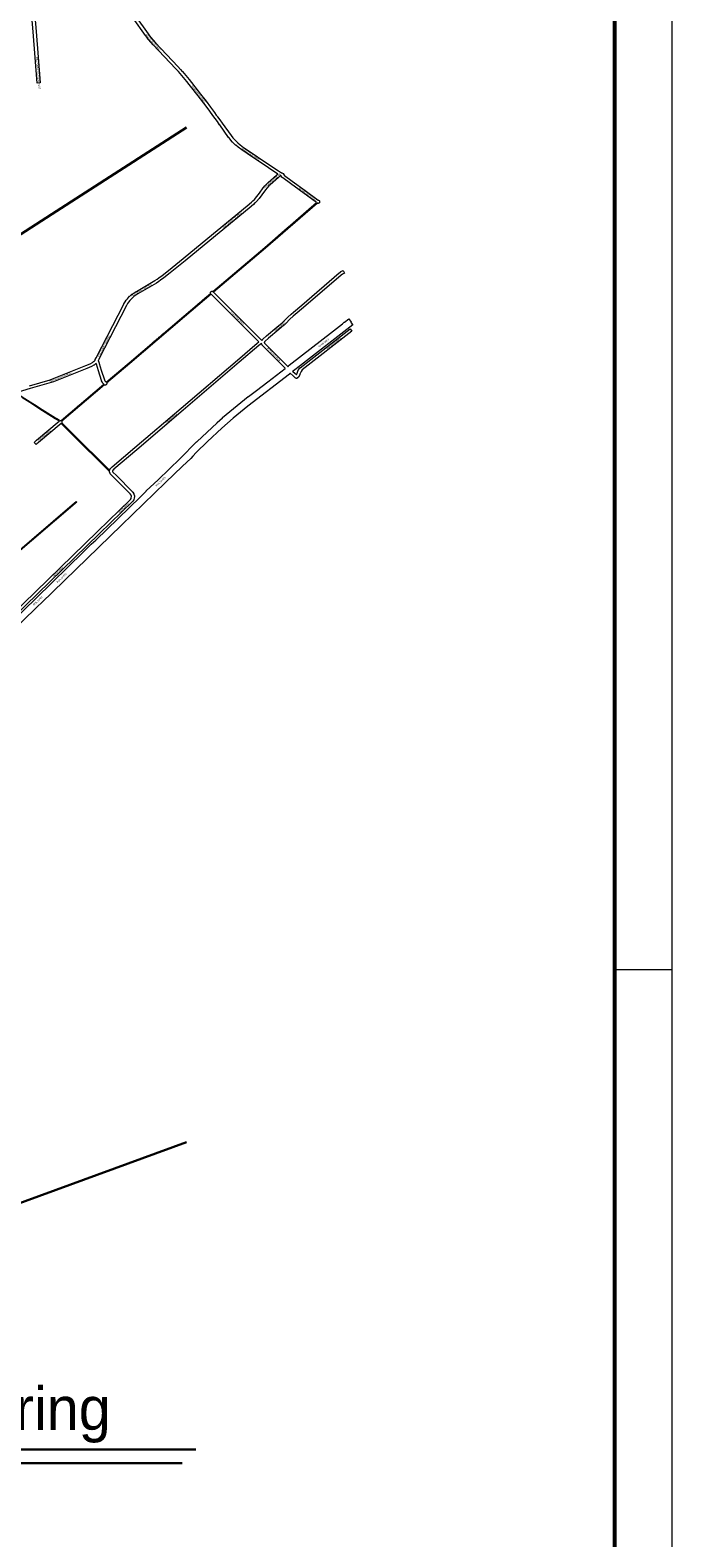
# Paper-space layout 'Layout1' of a CAD drawing. Header units: metres. Extents: x 123097 to 144122, y 392739 to 407589.
# Tile 507 of 510: x 141325 to 144122, y 397689 to 404260. Entities that reach past the tile are written whole.
import ezdxf
from ezdxf.enums import TextEntityAlignment as Align

# ---------------------------------------------------------------- set-up
doc = ezdxf.new("R2010")
doc.units = ezdxf.units.M
doc.header["$MEASUREMENT"] = 0
for name, color, linetype, lineweight in [('Ak-rand-kaderrand', 7, 'Continuous', 0), ('gs-anno-wegen algemeen tekst', 7, 'Continuous', 0), ('gs-knt-autosnelweg', 7, 'Continuous', 0), ('gs-knt-paden', 7, 'Continuous', 0), ('gs-knt-spoorlijn', 7, 'Continuous', 30), ('gs-knt-wegen algemeen', 7, 'Continuous', 0), ('ir-anno-verklaring', 7, 'Continuous', 0)]:
    doc.layers.add(name, color=color, linetype=linetype, lineweight=lineweight)
doc.styles.add('Lucida Legenda', font='LUTSROM_.TTF', dxfattribs={"height": 2.45})
doc.styles.add('Style-Arial', font='arial.ttf')

# ---------------------------------------------------------------- blocks, each defined once
blk = doc.blocks.new('ak1-Kaderrand A1 l')
at = {"layer": 'Ak-rand-kaderrand'}
blk.add_line((0, 0.297), (-0.01, 0.297), dxfattribs=at)
at = {"layer": 'Ak-rand-kaderrand', "flags": 128}
blk.add_lwpolyline([(0, 0), (-0.841, 0), (-0.841, 0.594), (0, 0.594)], close=True, dxfattribs=at)
at = {"layer": 'Ak-rand-kaderrand', "lineweight": 53, "flags": 128}
blk.add_lwpolyline([(-0.01, 0.01), (-0.831, 0.01), (-0.831, 0.584), (-0.01, 0.584)], close=True, dxfattribs=at)
blk = doc.blocks.new('ir1-vverklaring')
at = {"layer": 'ir-anno-verklaring', "color": 7, "linetype": 'Continuous', "lineweight": 30}
for p, q in [((2.797, 1.554), (13.725, 1.554)), ((3.197, 1.154), (13.325, 1.154))]:
    blk.add_line(p, q, dxfattribs=at)
at = {"layer": 'ir-anno-verklaring', "color": 7, "linetype": 'Continuous', "lineweight": 0}
blk.add_point((0, 0), dxfattribs=at)
at = {"layer": 'ir-anno-verklaring', "color": 7, "linetype": 'Continuous', "lineweight": 30, "style": 'Lucida Legenda'}
blk.add_text('Verklaring', height=1.25, dxfattribs=at).set_placement((3.725, 3.372), align=Align.TOP_LEFT)

psp = doc.layouts.get("Layout1")

# ---------------------------------------------------------------- linework, layer by layer
at = {"layer": 'gs-knt-autosnelweg', "color": 7, "linetype": 'Continuous', "flags": 128}
psp.add_lwpolyline([(142449.558, 402792.353), (142451.061, 402795.735), (142451.233, 402796.1), (142451.422, 402796.457), (142451.626, 402796.805), (142451.846, 402797.144), (142452.08, 402797.473), (142452.33, 402797.79), (142452.593, 402798.097), (142452.869, 402798.391), (142453.159, 402798.672), (142453.461, 402798.941), (142453.774, 402799.195), (142647.609, 402949.443), (142647.66, 402949.482), (142686.653, 402979.266), (142693.425, 402986.364), (142693.737, 402986.676), (142694.064, 402986.972), (142694.405, 402987.251), (142694.759, 402987.513), (142714.587, 403001.467, -0.45808208), (142714.601, 403001.464), (142724.96, 402986.743, -0.37477802), (142724.957, 402986.73), (142722.864, 402985.257), (142730.956, 402974.817, -0.35056751), (142730.955, 402974.805), (142503.765, 402798.72), (142472.909, 402774.633), (142472.579, 402774.387), (142472.238, 402774.156), (142471.887, 402773.942), (142471.526, 402773.743), (142471.157, 402773.562), (142470.78, 402773.397), (142470.395, 402773.25), (142470.004, 402773.12), (142469.608, 402773.009), (142469.286, 402772.934)], format="xyb", dxfattribs=at)
for points in [[(141173.356, 401612.029), (141416.465, 401848.313), (141416.504, 401848.351), (141494.426, 401923.183), (141552.249, 401979.731), (141570.864, 401999.51), (141571.113, 401999.765), (141591.403, 402019.68), (141591.592, 402019.861), (141591.786, 402020.036), (141610.842, 402036.681), (141805.69, 402225.253), (141816.34, 402236.097), (141830.495, 402251.055), (141830.672, 402251.237), (141830.855, 402251.415), (141882.727, 402300.362), (141978.489, 402393.287), (142050.85, 402464.96), (142051.02, 402465.125), (142140.239, 402548.974), (142140.348, 402549.075), (142164.053, 402570.624), (142164.263, 402570.809), (142210.776, 402610.522), (142210.989, 402610.699), (142276.07, 402662.89), (142276.352, 402663.107), (142311.042, 402688.746), (142360.701, 402727.321), (142360.724, 402727.34), (142436.257, 402785.618), (142436.599, 402785.869), (142436.952, 402786.104), (142437.183, 402786.242)], [(142458.416, 402765.282), (142458.364, 402765.13), (142458.213, 402764.722), (142458.042, 402764.322), (142457.852, 402763.93), (142457.644, 402763.548), (142457.417, 402763.177), (142457.173, 402762.817), (142456.911, 402762.47), (142456.633, 402762.135), (142456.34, 402761.814), (142456.031, 402761.508), (142455.707, 402761.217), (142455.37, 402760.942), (142274.294, 402620.285), (142209.821, 402568.813), (142160.522, 402525.156), (142098.428, 402466.429), (142049.339, 402418.886), (142033.821, 402403.165), (142025.527, 402393.515), (142025.253, 402393.211), (142024.967, 402392.92), (141989.911, 402358.923), (141989.821, 402358.837), (141914.558, 402287.831), (141723.409, 402101.905), (141723.401, 402101.897), (141374.663, 401763.555), (141374.596, 401763.491), (141359.204, 401748.864), (141221.282, 401613.704)]]:
    psp.add_lwpolyline(points, dxfattribs=at)
at = {"layer": 'gs-knt-paden', "color": 7, "linetype": 'Continuous', "flags": 128}
for points in [[(142121.345, 403120.545), (142347.758, 403313.013), (142573.747, 403508.089)], [(142577.095, 403505.668), (142350.379, 403309.965), (142350.371, 403309.959), (142350.367, 403309.955), (142350.364, 403309.953), (142124.304, 403117.786)], [(141655.973, 402724.879), (141756.361, 402810.064), (141994.672, 403013.239), (141994.677, 403013.243), (142111.905, 403112.537)], [(142114.353, 403109.342), (141997.278, 403010.177), (141758.967, 402807.004), (141758.964, 402807.001), (141758.961, 402806.999), (141658.313, 402721.592)], [(141459.383, 402557.489), (141459.404, 402557.515), (141459.46, 402557.581), (141459.52, 402557.644), (141459.582, 402557.704), (141459.647, 402557.761), (141646.052, 402716.446)], [(141648.881, 402713.576), (141462.616, 402555.009)], [(141266.094, 402678.811), (141271.641, 402674.098), (141290.864, 402661.927), (141337.279, 402632.979), (141337.333, 402632.944), (141351.673, 402623.341), (141351.716, 402623.312), (141365.555, 402613.516), (141435.696, 402569.867), (141444.269, 402565.129), (141449.146, 402562.626), (141449.215, 402562.589), (141449.283, 402562.549), (141449.349, 402562.506), (141452.886, 402560.129), (141452.962, 402560.076), (141453.035, 402560.019), (141453.106, 402559.958), (141453.174, 402559.895), (141453.239, 402559.828), (141453.3, 402559.758), (141453.358, 402559.686), (141455.057, 402557.477)], [(141451.725, 402555.216), (141450.371, 402556.976), (141447.205, 402559.104), (141442.406, 402561.567), (141442.352, 402561.596), (141433.706, 402566.374), (141433.661, 402566.4), (141433.616, 402566.426), (141363.38, 402610.134), (141363.33, 402610.167), (141363.281, 402610.2), (141349.415, 402620.015), (141335.124, 402629.586), (141288.731, 402658.52)], [(141671.168, 402336.673), (141667.987, 402338.742), (141667.918, 402338.789), (141667.852, 402338.838), (141667.787, 402338.89), (141667.725, 402338.945), (141667.665, 402339.003), (141505.351, 402500.627), (141505.344, 402500.633), (141466.554, 402539.615), (141460.412, 402545.51)], [(141463.094, 402548.508), (141469.355, 402542.499), (141469.388, 402542.467), (141508.191, 402503.472), (141670.354, 402341.998), (141671.431, 402341.298)]]:
    psp.add_lwpolyline(points, dxfattribs=at)
psp.add_lwpolyline([(141238.91, 401960.344), (141518.186, 402199.988), (141518.205, 402200.004), (141525.385, 402206.013, -0.39231591), (141525.398, 402206.011), (141527.966, 402202.943, -0.39231564), (141527.964, 402202.93), (141520.794, 402196.93), (141241.526, 401957.292)], format="xyb", dxfattribs=at)
at = {"layer": 'gs-knt-spoorlijn', "color": 7, "linetype": 'Continuous', "flags": 128}
for points in [[(141123.32, 403268.027), (141419.433, 403457.192), (142006.084, 403835.447)], [(135790.701, 397097.302), (136787.994, 397497.452), (136920.491, 397549.225), (137000.438, 397579.083), (138075.217, 397972.719), (138818.33, 398247.872), (142006.084, 399414.003)]]:
    psp.add_lwpolyline(points, dxfattribs=at)
at = {"layer": 'gs-knt-wegen algemeen', "color": 7, "linetype": 'Continuous', "flags": 128}
for points in [[(141369.16, 404029.594), (141356.202, 404028.59, -0.38455592), (141356.191, 404028.598), (141338.876, 404252), (141332.933, 404318.975), (141304.916, 404618.611), (141298.385, 404686.159), (141296.655, 404703.185), (141294.656, 404720.439), (141294.635, 404720.653), (141293.871, 404729.908), (141290.864, 404760.356), (141285.324, 404797.447), (141285.311, 404797.541), (141269.519, 404914.885), (141265.576, 404942.047), (141263.949, 404950.051), (141262.738, 404954.186), (141261.758, 404956.035)], [(141345.901, 404320.141), (141351.849, 404253.114), (141351.855, 404253.042), (141369.172, 404029.609), (141369.173, 404029.605, -0.39972575), (141369.164, 404029.594), (141369.16, 404029.594)], [(142334.301, 402906.763), (142334.95, 402906.769), (142335.087, 402906.925), (142336.714, 402909.639), (142336.867, 402909.881), (142337.029, 402910.116), (142337.202, 402910.343), (142337.385, 402910.563), (142337.577, 402910.774), (142338.721, 402911.979), (142338.882, 402912.143), (142339.048, 402912.301), (142355.281, 402927.148), (142355.479, 402927.321), (142400.645, 402965.402), (142400.704, 402965.451), (142423.147, 402983.926), (142430.458, 402990.695), (142448.302, 403008.887), (142448.519, 403009.098), (142462.655, 403022.225), (142462.801, 403022.357), (142472.479, 403030.814), (142472.551, 403030.876), (142508.633, 403061.492), (142672.176, 403201.478), (142672.329, 403201.605), (142678.651, 403206.689), (142678.865, 403206.854), (142679.085, 403207.009), (142679.311, 403207.156), (142679.544, 403207.292), (142679.781, 403207.42), (142680.024, 403207.537), (142689.503, 403211.87, -0.38456139), (142689.515, 403211.865), (142694.921, 403200.041, -0.3845599), (142694.916, 403200.029), (142686.177, 403196.033), (142680.566, 403191.521), (142517.089, 403051.591), (142517.068, 403051.573), (142481.011, 403020.979), (142471.443, 403012.618), (142457.49, 402999.661), (142439.643, 402981.466), (142439.419, 402981.248), (142431.854, 402974.243), (142431.713, 402974.116), (142431.568, 402973.994), (142409.008, 402955.423), (142363.972, 402917.452), (142348.007, 402902.851), (142348.005, 402902.848), (142348.003, 402902.846)], [(142469.286, 402772.934), (142480.196, 402762.684), (142485.612, 402757.944), (142489.005, 402764.734), (142494.093, 402777.682), (142494.209, 402777.957), (142494.337, 402778.227), (142494.477, 402778.491), (142494.63, 402778.748), (142494.794, 402778.998), (142494.969, 402779.24), (142501.066, 402787.262), (142501.242, 402787.483), (142501.427, 402787.696), (142501.621, 402787.901), (142501.823, 402788.097), (142502.034, 402788.284), (142502.253, 402788.462), (142719.49, 402957.361, -0.359753), (142719.502, 402957.36), (142727.483, 402947.095, -0.35975395), (142727.482, 402947.083), (142510.917, 402778.706), (142505.881, 402772.08), (142501.017, 402759.702), (142500.905, 402759.435), (142500.783, 402759.177), (142500.782, 402759.173), (142500.779, 402759.17)], [(141351.144, 402453.284, -0.2610074), (141351.134, 402453.286), (141342.387, 402462.905, -0.37561127), (141342.387, 402462.918), (141345.879, 402466.093), (141346.014, 402466.212), (141353.248, 402472.435), (141353.304, 402472.483), (141451.725, 402555.216)]]:
    psp.add_lwpolyline(points, format="xyb", dxfattribs=at)
for points in [[(142404.493, 403632.716), (142400.704, 403634.689), (142400.488, 403634.807), (142400.276, 403634.933), (142400.07, 403635.067), (142327.415, 403684.112), (142294.047, 403706.41), (142293.993, 403706.447), (142248.243, 403737.686), (142248.051, 403737.822), (142232.195, 403749.513), (142232.104, 403749.581), (142221.494, 403757.692), (142221.247, 403757.891), (142221.009, 403758.102), (142220.782, 403758.325), (142207.669, 403771.805), (142207.565, 403771.914), (142198.147, 403782.054), (142197.95, 403782.276), (142197.763, 403782.507), (142190.491, 403791.931), (142190.356, 403792.112), (142151.285, 403846.554), (142151.171, 403846.719), (142141.633, 403860.913), (142131.54, 403874.355), (142125.588, 403881.553), (142125.423, 403881.761), (142125.266, 403881.976), (142117.827, 403892.638), (142100.942, 403915.906), (142081.572, 403941.706), (142057.875, 403972.776), (142018.779, 404022.929), (142008.237, 404035.641), (141978.714, 404070.47), (141971.113, 404078.882), (141958.835, 404092.119), (141861.52, 404194.844), (141861.312, 404195.074), (141850.94, 404207.122), (141850.876, 404207.198), (141841.22, 404218.769), (141841.048, 404218.984), (141835.206, 404226.619), (141835.068, 404226.806), (141828.646, 404235.85), (141773.479, 404312.204)], [(141784.063, 404319.788), (141839.215, 404243.454), (141839.246, 404243.41), (141845.617, 404234.439), (141851.305, 404227.005), (141860.84, 404215.578), (141871.079, 404203.686), (141968.311, 404101.048), (141968.358, 404100.998), (141980.688, 404087.705), (141980.745, 404087.642), (141988.443, 404079.122), (141988.579, 404078.968), (142018.192, 404044.033), (142018.237, 404043.98), (142028.864, 404031.165), (142028.987, 404031.011), (142068.165, 403980.753), (142068.207, 403980.699), (142091.939, 403949.582), (142091.969, 403949.543), (142111.386, 403923.681), (142111.449, 403923.596), (142128.4, 403900.236), (142128.47, 403900.138), (142135.792, 403889.644), (142141.671, 403882.534), (142141.86, 403882.295), (142152.147, 403868.594), (142152.247, 403868.456), (142152.344, 403868.316), (142161.921, 403854.064), (142200.868, 403799.796), (142207.889, 403790.696), (142217.054, 403780.829), (142229.781, 403767.746), (142239.967, 403759.959), (142255.682, 403748.372), (142301.308, 403717.218), (142334.662, 403694.929), (142334.687, 403694.912), (142407.048, 403646.066), (142416.74, 403641.017), (142425.196, 403636.613), (142425.454, 403636.471), (142425.706, 403636.317), (142425.95, 403636.152), (142426.187, 403635.976), (142426.415, 403635.79), (142426.635, 403635.593), (142426.846, 403635.387), (142427.047, 403635.171), (142427.239, 403634.947), (142427.42, 403634.713), (142427.59, 403634.473), (142432.461, 403627.23), (142434.329, 403625.772), (142467.596, 403601.994), (142467.658, 403601.95), (142523.999, 403560.675), (142524.427, 403560.554), (142581.261, 403519.125), (142581.263, 403519.123), (142581.265, 403519.119), (142581.326, 403518.677), (142584.315, 403516.486), (142584.565, 403516.295), (142584.804, 403516.091), (142585.034, 403515.876), (142585.253, 403515.649), (142585.46, 403515.413), (142585.656, 403515.167), (142585.84, 403514.912), (142586.012, 403514.648), (142586.17, 403514.376), (142586.315, 403514.097), (142586.447, 403513.811), (142586.564, 403513.519), (142586.667, 403513.222), (142586.756, 403512.92), (142586.83, 403512.615), (142586.889, 403512.306), (142586.934, 403511.994), (142586.963, 403511.681), (142586.977, 403511.367), (142586.975, 403511.052), (142586.959, 403510.738), (142586.927, 403510.425), (142586.881, 403510.114), (142586.819, 403509.805), (142586.743, 403509.5), (142586.651, 403509.199), (142586.546, 403508.903), (142586.426, 403508.612), (142586.292, 403508.327), (142586.145, 403508.049), (142585.984, 403507.778), (142585.811, 403507.516), (142585.625, 403507.262), (142585.427, 403507.017), (142585.217, 403506.783), (142584.997, 403506.559), (142584.766, 403506.345), (142584.524, 403506.143), (142584.274, 403505.953), (142584.014, 403505.776), (142583.746, 403505.611), (142583.471, 403505.459), (142583.188, 403505.32), (142582.899, 403505.196), (142582.604, 403505.086), (142582.305, 403504.99), (142582.001, 403504.908), (142581.693, 403504.841), (142581.383, 403504.79), (142581.071, 403504.753), (142580.757, 403504.731), (142580.442, 403504.725), (142580.128, 403504.734), (142579.814, 403504.758), (142579.502, 403504.797), (142579.192, 403504.851), (142578.885, 403504.92), (142578.582, 403505.004), (142578.283, 403505.103), (142577.989, 403505.215), (142577.701, 403505.342), (142577.42, 403505.483), (142577.146, 403505.637), (142577.095, 403505.668)], [(141321.609, 402709.877), (141412.7, 402735.992), (141422.868, 402739.426), (141458.191, 402753.858), (141458.226, 402753.872), (141567.245, 402797.683), (141586.989, 402805.751), (141596.347, 402810.639), (141601.384, 402814.839), (141605.402, 402818.86), (141607.849, 402821.512), (141609.235, 402823.611), (141613.313, 402831.11), (141733.394, 403066.052), (141733.525, 403066.294), (141733.665, 403066.531), (141739.231, 403075.464), (141739.338, 403075.631), (141739.45, 403075.794), (141743.975, 403082.158), (141744.074, 403082.293), (141749.083, 403088.968), (141749.181, 403089.096), (141749.282, 403089.221), (141753.501, 403094.3), (141753.711, 403094.54), (141753.933, 403094.77), (141758.886, 403099.665), (141759.113, 403099.879), (141763.883, 403104.162), (141764.081, 403104.333), (141769.034, 403108.433), (141769.199, 403108.565), (141769.368, 403108.692), (141777.991, 403114.933), (141778.165, 403115.054), (141778.343, 403115.17), (141787.882, 403121.167), (141788.069, 403121.28), (141868.873, 403168.373), (141878.432, 403174.731), (141885.848, 403180.176), (141899.952, 403190.91), (141927.889, 403212.785), (141992.366, 403264.042), (142075.496, 403332.232), (142270.951, 403493.354), (142289.557, 403509.992), (142289.619, 403510.047), (142296.494, 403516.039), (142302.609, 403521.943), (142313.146, 403534.023), (142324.934, 403549.177), (142340.779, 403571.692), (142340.875, 403571.824), (142340.973, 403571.954), (142347.861, 403580.767), (142348.018, 403580.96), (142348.182, 403581.147), (142348.354, 403581.328), (142356.484, 403589.575), (142356.561, 403589.652), (142362.319, 403595.301), (142362.456, 403595.432), (142362.597, 403595.558), (142399.52, 403627.791), (142404.493, 403632.716)], [(142416.603, 403626.408), (142416.506, 403626.297), (142416.296, 403626.079), (142408.535, 403618.395), (142408.388, 403618.254), (142408.236, 403618.117), (142371.302, 403585.874), (142365.718, 403580.396), (142357.889, 403572.454), (142351.333, 403564.065), (142335.492, 403541.556), (142335.306, 403541.306), (142323.31, 403525.885), (142323.196, 403525.742), (142323.078, 403525.603), (142312.238, 403513.175), (142312.05, 403512.969), (142311.854, 403512.771), (142305.418, 403506.557), (142305.297, 403506.443), (142305.173, 403506.332), (142298.205, 403500.259), (142279.532, 403483.561), (142279.334, 403483.391), (142083.772, 403322.181), (142083.76, 403322.171), (142000.585, 403253.944), (142000.507, 403253.881), (141935.972, 403202.578), (141935.934, 403202.548), (141907.943, 403180.631), (141907.873, 403180.577), (141893.689, 403169.782), (141893.599, 403169.715), (141886.016, 403164.147), (141885.768, 403163.974), (141875.923, 403157.425), (141875.761, 403157.321), (141875.596, 403157.221), (141794.719, 403110.087), (141785.453, 403104.261), (141777.173, 403098.268), (141772.484, 403094.387), (141767.927, 403090.295), (141763.312, 403085.734), (141759.4, 403081.025), (141754.538, 403074.546), (141750.177, 403068.411), (141744.862, 403059.881), (141624.869, 402825.11), (141624.791, 402824.963), (141621.298, 402818.539), (141621.325, 402818.511), (141621.534, 402818.281), (141621.732, 402818.04), (141621.917, 402817.791), (141622.091, 402817.533), (141622.252, 402817.267), (141622.4, 402816.994), (141622.536, 402816.714), (141622.657, 402816.428), (141626.009, 402807.98), (141626.096, 402807.748), (141626.174, 402807.514)], [(142573.747, 403508.089), (142459.995, 403591.424), (142426.646, 403615.26), (142426.424, 403615.425), (142423.631, 403617.606), (142423.404, 403617.792), (142423.185, 403617.988), (142422.976, 403618.193), (142422.776, 403618.408), (142422.586, 403618.632), (142422.406, 403618.864), (142422.236, 403619.103), (142417.711, 403625.831), (142416.603, 403626.408)], [(142111.905, 403112.537), (142111.88, 403112.596), (142111.769, 403112.895), (142111.673, 403113.2), (142111.592, 403113.509), (142111.526, 403113.822), (142111.476, 403114.137), (142111.441, 403114.455), (142111.422, 403114.774), (142111.419, 403115.093), (142111.431, 403115.413), (142111.459, 403115.731), (142111.502, 403116.048), (142111.561, 403116.362), (142111.635, 403116.672), (142111.725, 403116.979), (142111.829, 403117.281), (142111.948, 403117.578), (142112.082, 403117.868), (142112.229, 403118.151), (142112.391, 403118.427), (142112.565, 403118.695), (142112.753, 403118.953), (142112.953, 403119.203), (142113.165, 403119.442), (142113.388, 403119.67), (142113.623, 403119.887), (142113.868, 403120.093), (142114.122, 403120.286), (142114.386, 403120.466), (142114.658, 403120.633), (142114.938, 403120.787), (142115.226, 403120.927), (142115.52, 403121.052), (142115.819, 403121.163), (142116.124, 403121.259), (142116.433, 403121.34), (142116.746, 403121.406), (142117.061, 403121.456), (142117.379, 403121.491), (142117.698, 403121.51), (142118.017, 403121.513), (142118.337, 403121.501), (142118.655, 403121.473), (142118.972, 403121.43), (142119.286, 403121.371), (142119.596, 403121.297), (142119.903, 403121.207), (142120.205, 403121.103), (142120.502, 403120.984), (142120.792, 403120.85), (142121.075, 403120.703), (142121.345, 403120.545)], [(142321.856, 402901.377), (142320.51, 402903.002), (142117.343, 403106.271), (142117.281, 403106.333), (142114.353, 403109.342)], [(142124.304, 403117.786), (142126.582, 403115.444), (142329.934, 402911.991), (142330.144, 402911.771), (142330.344, 402911.542), (142334.301, 402906.763)], [(142333.519, 402893.735), (142333.433, 402893.734), (142322.353, 402885.57), (142236.804, 402812.156), (142236.793, 402812.146), (141991.95, 402602.973), (141991.947, 402602.971), (141789.99, 402430.627), (141789.979, 402430.618), (141690.476, 402346.065), (141686.378, 402342.313), (141686.163, 402342.125), (141685.94, 402341.947), (141685.304, 402341.459), (141684.186, 402338.623), (141684.121, 402338.371), (141684.158, 402337.575), (141684.247, 402336.665), (141684.307, 402336.373), (141685.581, 402333.53), (141700.835, 402318.083), (141771.088, 402247.64), (141771.289, 402247.429), (141771.481, 402247.208), (141771.663, 402246.98), (141771.834, 402246.743), (141771.995, 402246.499), (141776.737, 402238.929), (141776.876, 402238.696), (141777.006, 402238.456), (141777.126, 402238.212), (141777.235, 402237.963), (141777.334, 402237.71), (141777.422, 402237.453), (141779.019, 402232.45), (141779.1, 402232.174), (141779.169, 402231.895), (141779.226, 402231.613), (141779.27, 402231.33), (141779.302, 402231.044), (141779.321, 402230.757), (141779.327, 402230.47), (141779.327, 402227.306), (141779.323, 402227.086), (141779.312, 402226.866), (141779.294, 402226.647), (141778.634, 402220.165), (141778.601, 402219.9), (141778.558, 402219.636), (141778.503, 402219.374), (141777.47, 402214.855), (141777.396, 402214.561), (141777.308, 402214.271), (141777.206, 402213.985), (141777.091, 402213.704), (141776.963, 402213.428), (141776.823, 402213.159), (141776.67, 402212.897), (141772.696, 402206.432), (141772.55, 402206.205), (141772.394, 402205.984), (141772.23, 402205.77), (141772.057, 402205.563), (141771.875, 402205.363), (141771.685, 402205.171), (141627.975, 402065.626), (141250.044, 401697.897)], [(141671.431, 402341.298), (141671.671, 402342.239), (141671.744, 402342.501), (141671.828, 402342.761), (141671.922, 402343.016), (141673.435, 402346.852), (141673.535, 402347.093), (141673.645, 402347.329), (141673.764, 402347.561), (141673.893, 402347.788), (141674.03, 402348.009), (141674.988, 402349.485), (141675.168, 402349.747), (141675.36, 402350), (141675.564, 402350.244), (141675.779, 402350.477), (141676.006, 402350.699), (141676.244, 402350.91), (141676.491, 402351.109), (141677.797, 402352.11), (141681.773, 402355.75), (141681.953, 402355.909), (141781.543, 402440.535), (141983.494, 402612.874), (142228.33, 402822.041), (142314.058, 402895.608), (142314.244, 402895.762), (142314.435, 402895.909), (142321.856, 402901.377)], [(142437.183, 402786.242), (142346.17, 402877.02), (142346.08, 402877.111), (142338.144, 402885.343), (142337.943, 402885.562), (142337.751, 402885.79), (142337.57, 402886.026), (142337.401, 402886.271), (142337.242, 402886.523), (142337.095, 402886.782), (142336.961, 402887.047), (142335.401, 402890.3), (142333.519, 402893.735)], [(142348.003, 402902.846), (142347.513, 402902.33), (142345.947, 402899.717), (142345.787, 402899.464), (142345.616, 402899.219), (142345.467, 402899.025)], [(142345.467, 402899.025), (142346.904, 402896.403), (142346.987, 402896.246), (142347.065, 402896.088), (142348.247, 402893.623), (142355.409, 402886.193), (142449.171, 402792.674), (142449.558, 402792.353)], [(141646.052, 402716.446), (141640.844, 402722.73), (141640.685, 402722.929), (141640.535, 402723.134), (141640.392, 402723.345), (141640.258, 402723.561), (141639.059, 402725.581), (141638.932, 402725.804), (141638.815, 402726.032), (141638.706, 402726.264), (141638.607, 402726.501), (141636.525, 402731.742), (141636.447, 402731.949), (141636.375, 402732.159), (141622.914, 402774.174), (141622.898, 402774.225), (141613.816, 402803.408), (141612.267, 402807.311), (141610.385, 402805.427), (141610.172, 402805.223), (141609.95, 402805.029), (141604.149, 402800.192), (141603.932, 402800.019), (141603.707, 402799.855), (141603.476, 402799.7), (141603.238, 402799.556), (141602.994, 402799.422), (141592.747, 402794.07), (141592.474, 402793.935), (141592.196, 402793.814), (141572.152, 402785.624), (141572.117, 402785.61), (141463.098, 402741.799), (141427.605, 402727.297), (141427.417, 402727.223), (141427.226, 402727.155), (141416.722, 402723.608), (141416.433, 402723.518), (141325.243, 402697.374), (141272.245, 402681.341)], [(141626.174, 402807.514), (141635.322, 402778.12), (141648.707, 402736.342), (141650.517, 402731.785), (141651.194, 402730.646), (141655.973, 402724.879)], [(142500.779, 402759.17), (142495.587, 402748.778), (142495.44, 402748.499), (142495.279, 402748.228), (142495.105, 402747.965), (142494.918, 402747.711), (142494.719, 402747.466), (142494.509, 402747.231), (142494.287, 402747.006), (142491.013, 402743.843), (142490.783, 402743.632), (142490.544, 402743.431), (142490.295, 402743.243), (142490.037, 402743.066), (142489.772, 402742.903), (142489.498, 402742.752), (142489.218, 402742.614), (142488.931, 402742.49), (142488.639, 402742.38), (142488.342, 402742.284), (142488.04, 402742.202), (142487.735, 402742.135), (142487.428, 402742.083), (142487.118, 402742.045), (142486.806, 402742.023), (142486.494, 402742.015), (142486.182, 402742.022), (142485.871, 402742.045), (142485.56, 402742.082), (142485.253, 402742.134), (142484.948, 402742.2), (142484.646, 402742.282), (142484.349, 402742.377), (142484.056, 402742.487), (142483.77, 402742.611), (142483.489, 402742.748), (142483.216, 402742.898), (142482.95, 402743.062), (142482.692, 402743.238), (142482.443, 402743.426), (142482.203, 402743.626), (142471.535, 402752.962), (142471.365, 402753.116), (142458.416, 402765.282)], [(141658.313, 402721.592), (141658.411, 402721.342), (141658.512, 402721.039), (141658.599, 402720.731), (141658.671, 402720.42), (141658.727, 402720.106), (141658.767, 402719.789), (141658.792, 402719.47), (141658.802, 402719.151), (141658.796, 402718.831), (141658.774, 402718.512), (141658.736, 402718.195), (141658.683, 402717.88), (141658.615, 402717.568), (141658.531, 402717.26), (141658.432, 402716.956), (141658.318, 402716.657), (141658.19, 402716.364), (141658.048, 402716.078), (141657.892, 402715.799), (141657.722, 402715.529), (141657.54, 402715.266), (141657.344, 402715.014), (141657.137, 402714.771), (141656.918, 402714.538), (141656.687, 402714.317), (141656.446, 402714.107), (141656.195, 402713.909), (141655.935, 402713.724), (141655.666, 402713.552), (141655.389, 402713.393), (141655.104, 402713.248), (141654.812, 402713.117), (141654.515, 402713), (141654.212, 402712.899), (141653.904, 402712.812), (141653.593, 402712.74), (141653.279, 402712.684), (141652.962, 402712.644), (141652.643, 402712.619), (141652.324, 402712.609), (141652.004, 402712.615), (141651.685, 402712.637), (141651.368, 402712.675), (141651.053, 402712.728), (141650.741, 402712.796), (141650.433, 402712.88), (141650.129, 402712.979), (141649.83, 402713.093), (141649.537, 402713.221), (141649.251, 402713.363), (141648.972, 402713.519), (141648.881, 402713.576)], [(141455.057, 402557.477), (141455.273, 402557.551), (141455.58, 402557.64), (141455.891, 402557.713), (141456.205, 402557.772), (141456.522, 402557.815), (141456.84, 402557.842), (141457.159, 402557.853), (141457.479, 402557.849), (141457.798, 402557.83), (141458.115, 402557.794), (141458.431, 402557.743), (141458.743, 402557.677), (141459.052, 402557.595), (141459.357, 402557.499), (141459.383, 402557.489)], [(141460.412, 402545.51), (141361.71, 402462.541), (141354.573, 402456.4), (141351.147, 402453.285), (141351.144, 402453.284)], [(141462.616, 402555.009), (141462.78, 402554.756), (141462.941, 402554.48), (141463.088, 402554.197), (141463.221, 402553.906), (141463.339, 402553.609), (141463.443, 402553.307), (141463.532, 402553), (141463.605, 402552.689), (141463.664, 402552.375), (141463.707, 402552.058), (141463.734, 402551.74), (141463.745, 402551.421), (141463.741, 402551.101), (141463.722, 402550.782), (141463.686, 402550.465), (141463.635, 402550.149), (141463.569, 402549.837), (141463.487, 402549.528), (141463.391, 402549.223), (141463.279, 402548.924), (141463.153, 402548.63), (141463.094, 402548.508)], [(141240.953, 401707.218), (141618.898, 402074.96), (141618.903, 402074.964), (141762.031, 402213.944), (141765.017, 402218.802), (141765.721, 402221.884), (141766.307, 402227.637), (141766.307, 402229.456), (141765.268, 402232.712), (141761.351, 402238.965), (141691.605, 402308.9), (141691.582, 402308.923), (141675.49, 402325.219), (141675.29, 402325.431), (141675.1, 402325.651), (141674.92, 402325.879), (141674.75, 402326.116), (141674.591, 402326.36), (141674.443, 402326.61), (141674.306, 402326.867), (141674.182, 402327.13), (141672.134, 402331.697), (141672.024, 402331.959), (141671.925, 402332.225), (141671.838, 402332.495), (141671.763, 402332.768), (141671.699, 402333.044), (141671.425, 402334.373), (141671.383, 402334.599), (141671.348, 402334.826), (141671.322, 402335.055), (141671.183, 402336.477), (141671.181, 402336.5), (141671.168, 402336.673)]]:
    psp.add_lwpolyline(points, dxfattribs=at)

# ---------------------------------------------------------------- block references
at = {"layer": 'Ak-rand-kaderrand', "xscale": 25000, "yscale": 25000, "zscale": 25000}
psp.add_blockref('ak1-Kaderrand A1 l', (144122.195, 392739.269), dxfattribs=at)
at = {"layer": 'ir-anno-verklaring', "color": 7, "linetype": 'Continuous', "lineweight": 30, "xscale": 150, "yscale": 150, "zscale": 150}
psp.add_blockref('ir1-vverklaring', (139988.971, 397841.197), dxfattribs=at)

# ---------------------------------------------------------------- texts
at = {"layer": 'gs-anno-wegen algemeen tekst', "color": 7, "style": 'Style-Arial', "width": 0.909091}
for s, rotation, p in [('GIJZELSESTRAAT', 310.0943359, (141861.71, 404206.128)), ('BIEZENMORTELSESTRAAT', 274.4319808, (141360.364, 404071.953)), ('GIJZELSESTRAAT', 307.5237336, (142060.479, 403981.655)), ('GIJZELSESTRAAT', 326.1624833, (142287.703, 403719.832)), ('HOOGHOUTSEWEG', 41.1198886, (142383.123, 403606.163)), ('GIJZELSESTRAAT', 323.5146648, (142536.197, 403544.932)), ('HOOGHOUTSEWEG', 39.4898358, (142205.367, 403432.111)), ('NIEUWEWEG', 40.8010147, (142424.165, 403377.634)), ('HOOGHOUTSEWEG', 30.2117807, (141809.939, 403127.639)), ('NIEUWEWEG', 40.2650523, (142073.218, 403078.445)), ('KOOLHOFWEG', 314.985777, (142228.951, 403005.23)), ('HEIDEWEG', 39.4595666, (142413.607, 402968.936)), ('HOOGHOUTSEWEG', 62.8472973, (141645.967, 402882.865)), ('NIEUWEWEG', 40.4495645, (141882.759, 402916.499)), ('RIJKSWEG', 37.7804624, (142604.924, 402896.32)), ('KOOLHOFWEG', 37.8645742, (142648.762, 402895.392)), ('KOOLHOFWEG', 315.112664, (142387.541, 402846.411)), ('HOOGHOUTSEWEG', 22.2243912, (141457.677, 402747.696)), ('NIEUWEWEG', 40.4075001, (141534.39, 402620.063)), ('HEIDEWEG', 40.4764397, (141940.765, 402569.167)), ('NIEUWEWEG', 40.0504205, (141386.837, 402493.473)), ('RIJKSWEG', 43.3384925, (141893.761, 402291.891)), ('HEIDEWEG', 44.1394875, (141732.098, 402177.131)), ('HEIDEWEG', 44.2240859, (141446.447, 401899.429)), ('RIJKSWEG', 43.8343008, (141462.294, 401872.021)), ('RIJKSWEG', 44.2270102, (141358.903, 401773.177))]:
    psp.add_text(s, height=7.7, rotation=rotation, dxfattribs=at).set_placement(p, align=Align.MIDDLE_CENTER)

doc.saveas('drawing.dxf')
